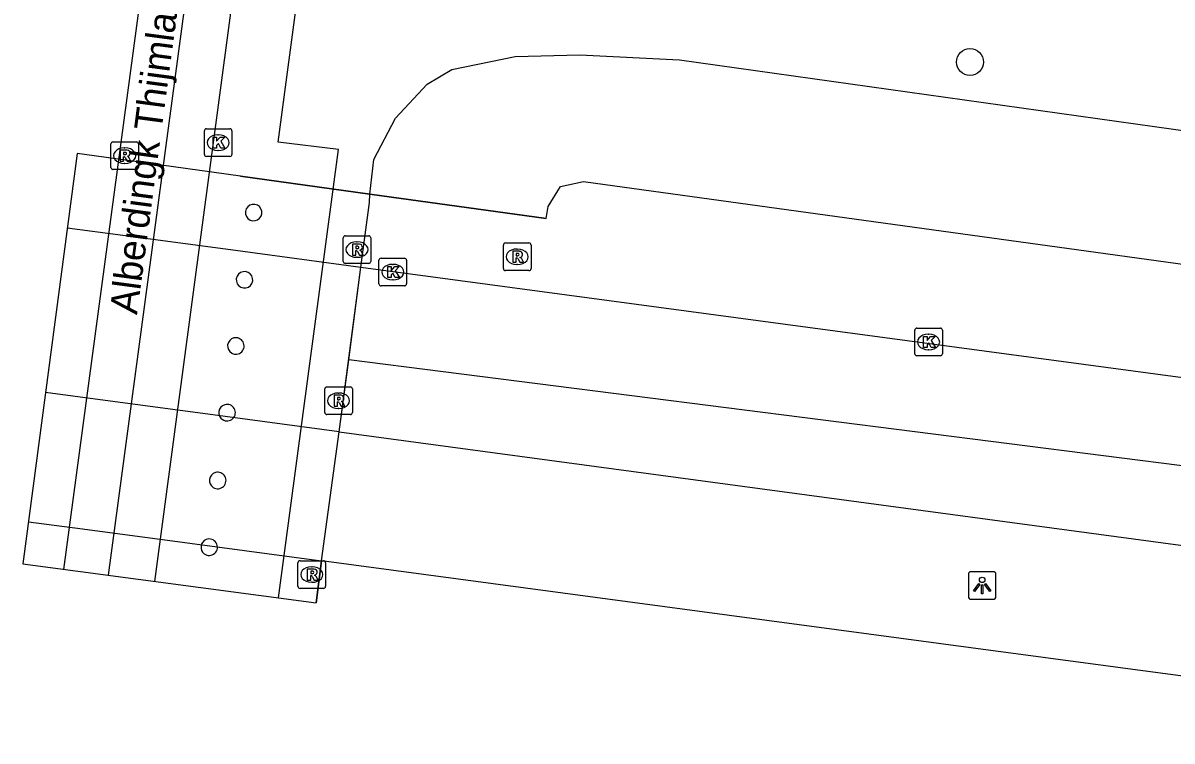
# Model space of a CAD drawing. Extents: x 161402 to 161933, y 381650 to 382313.
# Drawn here: x 161402.16 to 161443.79, y 381701.19 to 381727.18 of the extents above; entities that cross this region are included whole.
import ezdxf

# ---------------------------------------------------------------- set-up
doc = ezdxf.new("R2010")
doc.units = 0
for name, color, linetype in [('IMGEO_Berm_groen', 7, 'Continuous'), ('IMGEO_Boom', 7, 'Continuous'), ('IMGEO_Dek', 7, 'Continuous'), ('IMGEO_Hek', 7, 'Continuous'), ('IMGEO_Kolk', 7, 'Continuous'), ('IMGEO_Lichtpunt', 7, 'Continuous'), ('IMGEO_Openbare_ruimte_label', 7, 'Continuous'), ('IMGEO_Pijler', 7, 'Continuous'), ('IMGEO_Rijbaan_lokaal_gesloten', 7, 'Continuous'), ('IMGEO_Rijbaan_regionaal_gesloten', 7, 'Continuous'), ('IMGEO_Rioolput', 7, 'Continuous'), ('IMGEO_Voetpad_open', 7, 'Continuous')]:
    doc.layers.add(name, color=color, linetype=linetype)

msp = doc.modelspace()

# ---------------------------------------------------------------- linework, layer by layer
at = {"layer": 'IMGEO_Berm_groen'}
for points in [[(161414.729, 381720.986), (161414.872, 381722.243), (161415.659, 381723.737), (161416.807, 381724.974), (161417.694, 381725.496), (161419.991, 381725.975), (161422.336, 381726.035), (161425.949, 381725.851), (161464.494, 381720.439), (161486.232, 381717.019), (161500, 381714.687), (161514.329, 381712.259), (161538.196, 381708.583), (161553.251, 381705.645), (161566.854, 381702.409), (161567.845, 381702.004), (161568.717, 381701.384)], [(161414.729, 381720.986), (161421.115, 381720.1), (161421.193, 381720.541), (161421.637, 381721.268), (161422.47, 381721.45), (161461.503, 381716.064), (161500, 381711.507), (161506.756, 381710.29), (161533, 381706.394), (161568.717, 381701.384)], [(161414.406, 381718.345), (161414.713, 381720.679), (161414.729, 381720.986)], [(161412.983, 381707.708), (161413.616, 381712.377)]]:
    msp.add_lwpolyline(points, dxfattribs=at)
at = {"layer": 'IMGEO_Boom'}
msp.add_circle((161436.469, 381725.768), 0.489, dxfattribs=at)
at = {"layer": 'IMGEO_Dek'}
msp.add_lwpolyline([(161412.782, 381706.187), (161412.983, 381707.708), (161413.616, 381712.377), (161414.406, 381718.345), (161414.713, 381720.679), (161414.729, 381720.986), (161410.039, 381721.636), (161406.147, 381722.176), (161404.12, 381722.457), (161402.163, 381707.599)], close=True, dxfattribs=at)
at = {"layer": 'IMGEO_Hek'}
for points in [[(161406.147, 381722.176), (161404.12, 381722.457)], [(161410.039, 381721.636), (161406.147, 381722.176)], [(161410.039, 381721.636), (161414.729, 381720.986)], [(161421.115, 381720.1), (161414.729, 381720.986)]]:
    msp.add_lwpolyline(points, dxfattribs=at)
at = {"layer": 'IMGEO_Kolk'}
for p, q in [((161408.733, 381722.426), (161408.733, 381723.278)), ((161408.808, 381723.352), (161409.66, 381723.352)), ((161409.221, 381723.132), (161409.246, 381723.132)), ((161409.734, 381723.278), (161409.734, 381722.426)), ((161409.66, 381722.352), (161408.808, 381722.352)), ((161409.244, 381722.572), (161409.219, 381722.572)), ((161415.058, 381717.74), (161415.058, 381718.592)), ((161415.133, 381718.666), (161415.985, 381718.666)), ((161415.546, 381718.446), (161415.571, 381718.446)), ((161416.059, 381718.592), (161416.059, 381717.74)), ((161415.985, 381717.666), (161415.133, 381717.666)), ((161415.569, 381717.886), (161415.544, 381717.886)), ((161434.469, 381715.21), (161434.469, 381716.062)), ((161434.544, 381716.136), (161435.396, 381716.136)), ((161435.47, 381716.062), (161435.47, 381715.21)), ((161434.957, 381715.916), (161434.982, 381715.916)), ((161435.396, 381715.136), (161434.544, 381715.136)), ((161434.98, 381715.356), (161434.955, 381715.356))]:
    msp.add_line(p, q, dxfattribs=at)
for points in [[(161408.733, 381722.426), (161408.733, 381723.278)], [(161408.808, 381723.352), (161409.66, 381723.352)], [(161409.054, 381723.052), (161409.177, 381723.052), (161409.177, 381722.901), (161409.307, 381723.052), (161409.471, 381723.052), (161409.325, 381722.901), (161409.478, 381722.652), (161409.326, 381722.652), (161409.241, 381722.816), (161409.177, 381722.749), (161409.177, 381722.652), (161409.054, 381722.652), (161409.054, 381723.052)], [(161409.734, 381723.278), (161409.734, 381722.426)], [(161409.66, 381722.352), (161408.808, 381722.352)], [(161415.058, 381717.74), (161415.058, 381718.592)], [(161415.133, 381718.666), (161415.985, 381718.666)], [(161416.059, 381718.592), (161416.059, 381717.74)], [(161415.379, 381718.366), (161415.502, 381718.366), (161415.502, 381718.215), (161415.632, 381718.366), (161415.796, 381718.366), (161415.65, 381718.215), (161415.803, 381717.966), (161415.651, 381717.966), (161415.566, 381718.13), (161415.502, 381718.063), (161415.502, 381717.966), (161415.379, 381717.966), (161415.379, 381718.366)], [(161415.985, 381717.666), (161415.133, 381717.666)], [(161434.469, 381715.21), (161434.469, 381716.062)], [(161434.544, 381716.136), (161435.396, 381716.136)], [(161435.47, 381716.062), (161435.47, 381715.21)], [(161434.79, 381715.836), (161434.913, 381715.836), (161434.913, 381715.685), (161435.043, 381715.836), (161435.207, 381715.836), (161435.061, 381715.685), (161435.214, 381715.436), (161435.062, 381715.436), (161434.977, 381715.6), (161434.913, 381715.533), (161434.913, 381715.436), (161434.79, 381715.436), (161434.79, 381715.836)], [(161435.396, 381715.136), (161434.544, 381715.136)]]:
    msp.add_lwpolyline(points, dxfattribs=at)
for centre, start, end in [((161408.81, 381723.276), 91.552, 178.448), ((161408.81, 381723.276), 91.552, 178.448), ((161409.658, 381723.276), 1.552, 88.448), ((161409.658, 381723.276), 1.552, 88.448), ((161408.81, 381722.428), 181.552, 268.448), ((161408.81, 381722.428), 181.552, 268.448), ((161409.658, 381722.428), 271.552, 358.448), ((161409.658, 381722.428), 271.552, 358.448), ((161415.135, 381718.59), 91.552, 178.448), ((161415.135, 381718.59), 91.552, 178.448), ((161415.983, 381718.59), 1.552, 88.448), ((161415.983, 381718.59), 1.552, 88.448), ((161415.135, 381717.742), 181.552, 268.448), ((161415.135, 381717.742), 181.552, 268.448), ((161415.983, 381717.742), 271.552, 358.448), ((161415.983, 381717.742), 271.552, 358.448), ((161434.546, 381716.06), 91.552, 178.448), ((161434.546, 381716.06), 91.552, 178.448), ((161435.394, 381716.06), 1.552, 88.448), ((161435.394, 381716.06), 1.552, 88.448), ((161434.546, 381715.212), 181.552, 268.448), ((161434.546, 381715.212), 181.552, 268.448), ((161435.394, 381715.212), 271.552, 358.448), ((161435.394, 381715.212), 271.552, 358.448)]:
    msp.add_arc(centre, 0.0765, start, end, dxfattribs=at)
for centre, major_axis, ratio, start_param, end_param in [((161409.22, 381722.852), (-0.387, 0.002), 0.722429, 4.712389, 7.853982), ((161409.245, 381722.852), (-0.39, 0.002), 0.717154, 1.570796, 4.712389), ((161415.545, 381718.166), (-0.387, 0.002), 0.722429, 4.712389, 7.853982), ((161415.57, 381718.166), (-0.39, 0.002), 0.717154, 1.570796, 4.712389), ((161434.956, 381715.636), (-0.387, 0.002), 0.722429, 4.712389, 7.853982), ((161434.981, 381715.636), (-0.39, 0.002), 0.717154, 1.570796, 4.712389)]:
    msp.add_ellipse(centre, major_axis=major_axis, ratio=ratio, start_param=start_param, end_param=end_param, dxfattribs=at)
at = {"layer": 'IMGEO_Lichtpunt'}
for p, q in [((161436.411, 381707.225), (161436.411, 381706.418)), ((161436.411, 381707.225), (161436.411, 381706.418)), ((161437.313, 381707.32), (161436.505, 381707.32)), ((161437.313, 381707.32), (161436.505, 381707.32)), ((161437.407, 381706.418), (161437.407, 381707.225)), ((161437.407, 381706.418), (161437.407, 381707.225)), ((161436.505, 381706.324), (161437.313, 381706.324)), ((161436.505, 381706.324), (161437.313, 381706.324))]:
    msp.add_line(p, q, dxfattribs=at)
for points in [[(161436.785, 381706.889), (161436.824, 381706.861), (161436.636, 381706.599), (161436.598, 381706.626), (161436.785, 381706.889)], [(161436.887, 381706.841), (161436.934, 381706.841), (161436.934, 381706.519), (161436.887, 381706.519), (161436.887, 381706.841)], [(161436.997, 381706.861), (161437.035, 381706.888), (161437.222, 381706.626), (161437.183, 381706.598), (161436.997, 381706.861)]]:
    msp.add_lwpolyline(points, dxfattribs=at)
msp.add_circle((161436.91, 381707.023), 0.0994, dxfattribs=at)
for centre, start, end in [((161436.505, 381707.225), 90, 180), ((161436.505, 381707.225), 90, 180), ((161437.313, 381707.225), 0, 90), ((161437.313, 381707.225), 0, 90), ((161436.505, 381706.418), 180, 270), ((161436.505, 381706.418), 180, 270), ((161437.313, 381706.418), 270, 0), ((161437.313, 381706.418), 270, 360)]:
    msp.add_arc(centre, 0.0946, start, end, dxfattribs=at)
at = {"layer": 'IMGEO_Pijler'}
for centre, start, end in [((161410.52, 381720.321), 99.5111, 244.796), ((161410.52, 381720.321), 244.9309, 99.3762), ((161410.187, 381717.886), 99.9814, 244.2431), ((161410.188, 381717.886), 244.04, 100.1845), ((161409.873, 381715.491), 103.3562, 240.9652), ((161409.874, 381715.491), 240.8333, 103.4882), ((161409.559, 381713.076), 107.1727, 237.1351), ((161409.559, 381713.076), 237.2026, 107.1053), ((161409.219, 381710.622), 106.9642, 237.3724), ((161409.219, 381710.622), 237.4416, 106.895), ((161408.91, 381708.206), 111.878, 232.4229), ((161408.909, 381708.206), 232.5349, 111.766)]:
    msp.add_arc(centre, 0.299, start, end, dxfattribs=at)
at = {"layer": 'IMGEO_Rijbaan_lokaal_gesloten'}
for points in [[(161403.64, 381707.403), (161408.233, 381741.561)], [(161409.843, 381741.364), (161405.243, 381707.189)], [(161411.495, 381741.161), (161411.477, 381740.91), (161411.314, 381739.747), (161406.924, 381706.966)]]:
    msp.add_lwpolyline(points, dxfattribs=at)
at = {"layer": 'IMGEO_Rijbaan_regionaal_gesloten'}
for points in [[(161403.766, 381719.772), (161405.78, 381719.502), (161409.68, 381718.979), (161414.406, 381718.345)], [(161413.962, 381714.993), (161414.406, 381718.345)], [(161414.406, 381718.345), (161620.052, 381690.763)], [(161413.616, 381712.377), (161413.962, 381714.993)], [(161819.974, 381662.23), (161804.206, 381663.251), (161753.907, 381669.29), (161619.672, 381687.503), (161592.199, 381691.43), (161549.132, 381696.713), (161533.162, 381699.103), (161500.28, 381704.009), (161413.962, 381714.993)], [(161413.616, 381712.377), (161408.856, 381713.017), (161404.964, 381713.54), (161402.981, 381713.807)], [(161413.616, 381712.377), (161582.68, 381689.648), (161619.348, 381684.737), (161785.447, 381662.49), (161799.427, 381660.835), (161819.493, 381658.805)], [(161402.365, 381709.129), (161404.324, 381708.867), (161408.21, 381708.347), (161412.983, 381707.708)], [(161412.983, 381707.708), (161412.782, 381706.187)], [(161680.265, 381671.952), (161638.545, 381677.519), (161618.812, 381680.164), (161535.035, 381691.391), (161500, 381696.081), (161496.223, 381696.587), (161436.501, 381704.561), (161412.983, 381707.708)]]:
    msp.add_lwpolyline(points, dxfattribs=at)
at = {"layer": 'IMGEO_Rioolput'}
for p, q in [((161405.345, 381721.954), (161405.345, 381722.806)), ((161405.42, 381722.88), (161406.272, 381722.88)), ((161405.833, 381722.66), (161405.858, 381722.66)), ((161406.346, 381722.806), (161406.346, 381721.954)), ((161406.272, 381721.88), (161405.42, 381721.88)), ((161405.856, 381722.1), (161405.831, 381722.1)), ((161413.762, 381718.554), (161413.762, 381719.406)), ((161413.837, 381719.48), (161414.689, 381719.48)), ((161414.763, 381719.406), (161414.763, 381718.554)), ((161414.25, 381719.26), (161414.275, 381719.26)), ((161419.566, 381718.293), (161419.566, 381719.145)), ((161419.641, 381719.219), (161420.493, 381719.219)), ((161420.054, 381718.999), (161420.079, 381718.999)), ((161420.567, 381719.145), (161420.567, 381718.293)), ((161414.689, 381718.48), (161413.837, 381718.48)), ((161414.273, 381718.7), (161414.248, 381718.7)), ((161420.077, 381718.439), (161420.052, 381718.439)), ((161420.493, 381718.219), (161419.641, 381718.219)), ((161413.095, 381713.082), (161413.095, 381713.934)), ((161413.17, 381714.008), (161414.022, 381714.008)), ((161414.096, 381713.934), (161414.096, 381713.082)), ((161413.583, 381713.788), (161413.608, 381713.788)), ((161413.606, 381713.228), (161413.581, 381713.228)), ((161414.022, 381713.008), (161413.17, 381713.008)), ((161412.124, 381706.791), (161412.124, 381707.643)), ((161412.199, 381707.717), (161413.051, 381707.717)), ((161413.125, 381707.643), (161413.125, 381706.791)), ((161412.612, 381707.497), (161412.637, 381707.497)), ((161412.635, 381706.937), (161412.61, 381706.937)), ((161413.051, 381706.717), (161412.199, 381706.717))]:
    msp.add_line(p, q, dxfattribs=at)
for points in [[(161405.345, 381721.954), (161405.345, 381722.806)], [(161405.42, 381722.88), (161406.272, 381722.88)], [(161406.346, 381722.806), (161406.346, 381721.954)], [(161405.934, 381722.578), (161405.682, 381722.58), (161405.682, 381722.18)], [(161405.682, 381722.18), (161405.806, 381722.18), (161405.806, 381722.342), (161405.817, 381722.342)], [(161405.86, 381722.499), (161405.806, 381722.499), (161405.806, 381722.418)], [(161405.806, 381722.418), (161405.858, 381722.418)], [(161405.864, 381722.313), (161405.935, 381722.18), (161406.075, 381722.18), (161406.01, 381722.306)], [(161406.272, 381721.88), (161405.42, 381721.88)], [(161413.762, 381718.554), (161413.762, 381719.406)], [(161413.837, 381719.48), (161414.689, 381719.48)], [(161414.763, 381719.406), (161414.763, 381718.554)], [(161414.351, 381719.178), (161414.099, 381719.18), (161414.099, 381718.78)], [(161414.099, 381718.78), (161414.223, 381718.78), (161414.223, 381718.942), (161414.234, 381718.942)], [(161414.277, 381719.099), (161414.223, 381719.099), (161414.223, 381719.018)], [(161414.223, 381719.018), (161414.275, 381719.018)], [(161414.281, 381718.913), (161414.352, 381718.78), (161414.492, 381718.78), (161414.427, 381718.906)], [(161419.566, 381718.293), (161419.566, 381719.145)], [(161419.641, 381719.219), (161420.493, 381719.219)], [(161420.155, 381718.917), (161419.903, 381718.919), (161419.903, 381718.519)], [(161420.567, 381719.145), (161420.567, 381718.293)], [(161414.689, 381718.48), (161413.837, 381718.48)], [(161419.903, 381718.519), (161420.027, 381718.519), (161420.027, 381718.681), (161420.038, 381718.681)], [(161420.081, 381718.838), (161420.027, 381718.838), (161420.027, 381718.757)], [(161420.027, 381718.757), (161420.079, 381718.757)], [(161420.085, 381718.652), (161420.156, 381718.519), (161420.296, 381718.519), (161420.231, 381718.645)], [(161420.493, 381718.219), (161419.641, 381718.219)], [(161413.095, 381713.082), (161413.095, 381713.934)], [(161413.17, 381714.008), (161414.022, 381714.008)], [(161414.096, 381713.934), (161414.096, 381713.082)], [(161413.684, 381713.706), (161413.432, 381713.708), (161413.432, 381713.308)], [(161413.432, 381713.308), (161413.556, 381713.308), (161413.556, 381713.47), (161413.567, 381713.47)], [(161413.61, 381713.627), (161413.556, 381713.627), (161413.556, 381713.546)], [(161413.556, 381713.546), (161413.608, 381713.546)], [(161413.614, 381713.441), (161413.685, 381713.308), (161413.825, 381713.308), (161413.76, 381713.434)], [(161414.022, 381713.008), (161413.17, 381713.008)], [(161412.124, 381706.791), (161412.124, 381707.643)], [(161412.199, 381707.717), (161413.051, 381707.717)], [(161413.125, 381707.643), (161413.125, 381706.791)], [(161412.713, 381707.415), (161412.461, 381707.417), (161412.461, 381707.017)], [(161412.639, 381707.336), (161412.585, 381707.336), (161412.585, 381707.255)], [(161412.585, 381707.255), (161412.637, 381707.255)], [(161412.461, 381707.017), (161412.585, 381707.017), (161412.585, 381707.179), (161412.596, 381707.179)], [(161412.643, 381707.15), (161412.714, 381707.017), (161412.854, 381707.017), (161412.789, 381707.143)], [(161413.051, 381706.717), (161412.199, 381706.717)]]:
    msp.add_lwpolyline(points, dxfattribs=at)
for centre, radius, start, end in [((161405.422, 381722.804), 0.0765, 91.552, 178.448), ((161405.422, 381722.804), 0.0765, 91.552, 178.448), ((161406.27, 381722.804), 0.0765, 1.552, 88.448), ((161406.27, 381722.804), 0.0765, 1.552, 88.448), ((161405.816, 381722.289), 0.0533, 26.0293, 88.6989), ((161405.842, 381722.607), 0.19, 274.7715, 282.9687), ((161405.866, 381722.403), 0.0964, 77.0061, 93.1865), ((161405.88, 381722.46), 0.0378, 276.6634, 79.6772), ((161405.933, 381722.468), 0.109, 350.3612, 89.416), ((161405.931, 381722.468), 0.112, 277.5842, 350.9817), ((161405.915, 381722.253), 0.108, 29.5134, 73.7905), ((161405.422, 381721.956), 0.0765, 181.552, 268.448), ((161405.422, 381721.956), 0.0765, 181.552, 268.448), ((161406.27, 381721.956), 0.0765, 271.552, 358.448), ((161406.27, 381721.956), 0.0765, 271.552, 358.448), ((161413.839, 381719.404), 0.0765, 91.552, 178.448), ((161413.839, 381719.404), 0.0765, 91.552, 178.448), ((161414.687, 381719.404), 0.0765, 1.552, 88.448), ((161414.687, 381719.404), 0.0765, 1.552, 88.448), ((161414.233, 381718.889), 0.0533, 26.0293, 88.6989), ((161414.259, 381719.207), 0.19, 274.7715, 282.9687), ((161414.283, 381719.003), 0.0964, 77.0061, 93.1865), ((161414.297, 381719.06), 0.0378, 276.6634, 79.6772), ((161414.35, 381719.068), 0.109, 350.3612, 89.416), ((161414.348, 381719.068), 0.112, 277.5842, 350.9817), ((161414.332, 381718.853), 0.108, 29.5134, 73.7905), ((161419.643, 381719.143), 0.0765, 91.552, 178.448), ((161419.643, 381719.143), 0.0765, 91.552, 178.448), ((161420.154, 381718.807), 0.109, 350.3612, 89.416), ((161420.491, 381719.143), 0.0765, 1.552, 88.448), ((161420.491, 381719.143), 0.0765, 1.552, 88.448), ((161413.839, 381718.556), 0.0765, 181.552, 268.448), ((161413.839, 381718.556), 0.0765, 181.552, 268.448), ((161414.687, 381718.556), 0.0765, 271.552, 358.448), ((161414.687, 381718.556), 0.0765, 271.552, 358.448), ((161420.037, 381718.628), 0.0533, 26.0293, 88.6989), ((161420.063, 381718.946), 0.19, 274.7715, 282.9687), ((161420.087, 381718.742), 0.0964, 77.0061, 93.1865), ((161420.101, 381718.799), 0.0378, 276.6634, 79.6772), ((161420.152, 381718.807), 0.112, 277.5842, 350.9817), ((161420.136, 381718.592), 0.108, 29.5134, 73.7905), ((161419.643, 381718.295), 0.0765, 181.552, 268.448), ((161419.643, 381718.295), 0.0765, 181.552, 268.448), ((161420.491, 381718.295), 0.0765, 271.552, 358.448), ((161420.491, 381718.295), 0.0765, 271.552, 358.448), ((161413.172, 381713.932), 0.0765, 91.552, 178.448), ((161413.172, 381713.932), 0.0765, 91.552, 178.448), ((161414.02, 381713.932), 0.0765, 1.552, 88.448), ((161414.02, 381713.932), 0.0765, 1.552, 88.448), ((161413.566, 381713.417), 0.0533, 26.0293, 88.6989), ((161413.592, 381713.735), 0.19, 274.7715, 282.9687), ((161413.616, 381713.531), 0.0964, 77.0061, 93.1865), ((161413.63, 381713.588), 0.0378, 276.6634, 79.6772), ((161413.683, 381713.596), 0.109, 350.3612, 89.416), ((161413.681, 381713.596), 0.112, 277.5842, 350.9817), ((161413.665, 381713.381), 0.108, 29.5134, 73.7905), ((161413.172, 381713.084), 0.0765, 181.552, 268.448), ((161413.172, 381713.084), 0.0765, 181.552, 268.448), ((161414.02, 381713.084), 0.0765, 271.552, 358.448), ((161414.02, 381713.084), 0.0765, 271.552, 358.448), ((161412.201, 381707.641), 0.0765, 91.552, 178.448), ((161412.201, 381707.641), 0.0765, 91.552, 178.448), ((161413.049, 381707.641), 0.0765, 1.552, 88.448), ((161413.049, 381707.641), 0.0765, 1.552, 88.448), ((161412.621, 381707.444), 0.19, 274.7715, 282.9687), ((161412.645, 381707.24), 0.0964, 77.0061, 93.1865), ((161412.659, 381707.297), 0.0378, 276.6634, 79.6772), ((161412.712, 381707.305), 0.109, 350.3612, 89.416), ((161412.71, 381707.305), 0.112, 277.5842, 350.9817), ((161412.694, 381707.09), 0.108, 29.5134, 73.7905), ((161412.201, 381706.793), 0.0765, 181.552, 268.448), ((161412.201, 381706.793), 0.0765, 181.552, 268.448), ((161412.595, 381707.126), 0.0533, 26.0293, 88.6989), ((161413.049, 381706.793), 0.0765, 271.552, 358.448), ((161413.049, 381706.793), 0.0765, 271.552, 358.448)]:
    msp.add_arc(centre, radius, start, end, dxfattribs=at)
for centre, major_axis, ratio, start_param, end_param in [((161405.832, 381722.38), (-0.387, 0.002), 0.722429, 4.712389, 7.853982), ((161405.857, 381722.38), (-0.39, 0.002), 0.717154, 1.570796, 4.712389), ((161414.249, 381718.98), (-0.387, 0.002), 0.722429, 4.712389, 7.853982), ((161414.274, 381718.98), (-0.39, 0.002), 0.717154, 1.570796, 4.712389), ((161420.053, 381718.719), (-0.387, 0.002), 0.722429, 4.712389, 7.853982), ((161420.078, 381718.719), (-0.39, 0.002), 0.717154, 1.570796, 4.712389), ((161413.582, 381713.508), (-0.387, 0.002), 0.722429, 4.712389, 7.853982), ((161413.607, 381713.508), (-0.39, 0.002), 0.717154, 1.570796, 4.712389), ((161412.611, 381707.217), (-0.387, 0.002), 0.722429, 4.712389, 7.853982), ((161412.636, 381707.217), (-0.39, 0.002), 0.717154, 1.570796, 4.712389)]:
    msp.add_ellipse(centre, major_axis=major_axis, ratio=ratio, start_param=start_param, end_param=end_param, dxfattribs=at)
at = {"layer": 'IMGEO_Voetpad_open'}
msp.add_lwpolyline([(161411.419, 381706.368), (161413.594, 381722.606), (161411.412, 381722.865), (161413.762, 381740.508), (161413.972, 381742.044), (161414.01, 381742.324)], dxfattribs=at)

# ---------------------------------------------------------------- texts
at = {"layer": 'IMGEO_Openbare_ruimte_label'}
msp.add_text('Alberdingk Thijmlaan', height=1, rotation=82.4129, dxfattribs=at).set_placement((161406.293, 381716.604))

doc.saveas('drawing.dxf')
